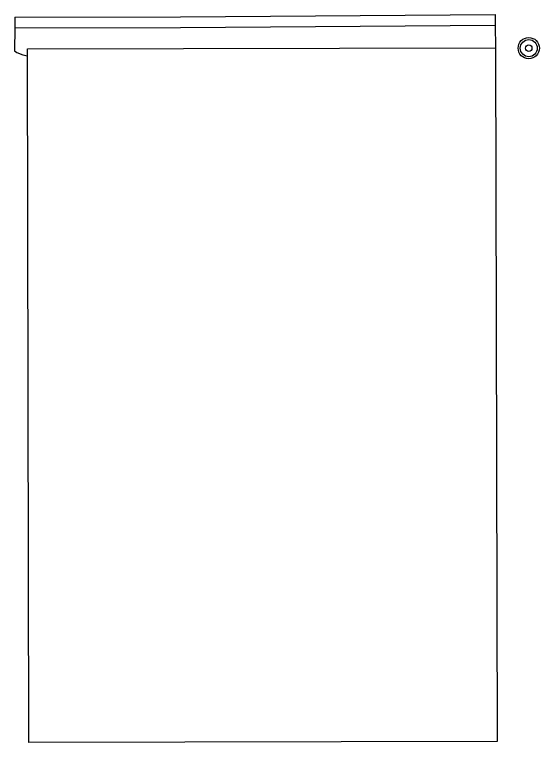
# Model space of a CAD drawing. Extents: x 589250 to 1188077, y 162953 to 363065.
# Drawn here: x 593422.7 to 593546, y 184404.3 to 184575.1 of the extents above; entities that cross this region are included whole.
import ezdxf

# ---------------------------------------------------------------- set-up
doc = ezdxf.new("R2010")
doc.units = 0
for name, color, linetype in [('E_BLD', 7, 'Continuous'), ('E_DWY', 7, 'Continuous'), ('E_MISCPROP', 7, 'Continuous')]:
    doc.layers.add(name, color=color, linetype=linetype)

msp = doc.modelspace()

# ---------------------------------------------------------------- linework, layer by layer
at = {"layer": 'E_BLD'}
for p, q in [((593425.71, 184567.11), (593535.7, 184567.35)), ((593535.7, 184567.35), (593536.05, 184404.54)), ((593426.06, 184404.3), (593425.71, 184567.11)), ((593536.05, 184404.54), (593426.06, 184404.3))]:
    msp.add_line(p, q, dxfattribs=at)
at = {"layer": 'E_DWY'}
for p, q in [((593422.74, 184574.5), (593461.68, 184574.6)), ((593422.74, 184574.5), (593422.74, 184572)), ((593461.68, 184574.6), (593535.59, 184575.14)), ((593535.59, 184575.14), (593535.61, 184572.64)), ((593461.7, 184572.1), (593535.61, 184572.64)), ((593535.61, 184572.64), (593535.66, 184567.35)), ((593422.74, 184572), (593422.71, 184566.61)), ((593422.74, 184572), (593461.7, 184572.1)), ((593422.71, 184566.61), (593423.24, 184566.22)), ((593423.24, 184566.22), (593424.63, 184565.71)), ((593424.63, 184565.71), (593425.71, 184565.43))]:
    msp.add_line(p, q, dxfattribs=at)
at = {"layer": 'E_MISCPROP'}
for radius in [2.5, 2, 0.75]:
    msp.add_circle((593543.51, 184567.25), radius, dxfattribs=at)

doc.saveas('drawing.dxf')
